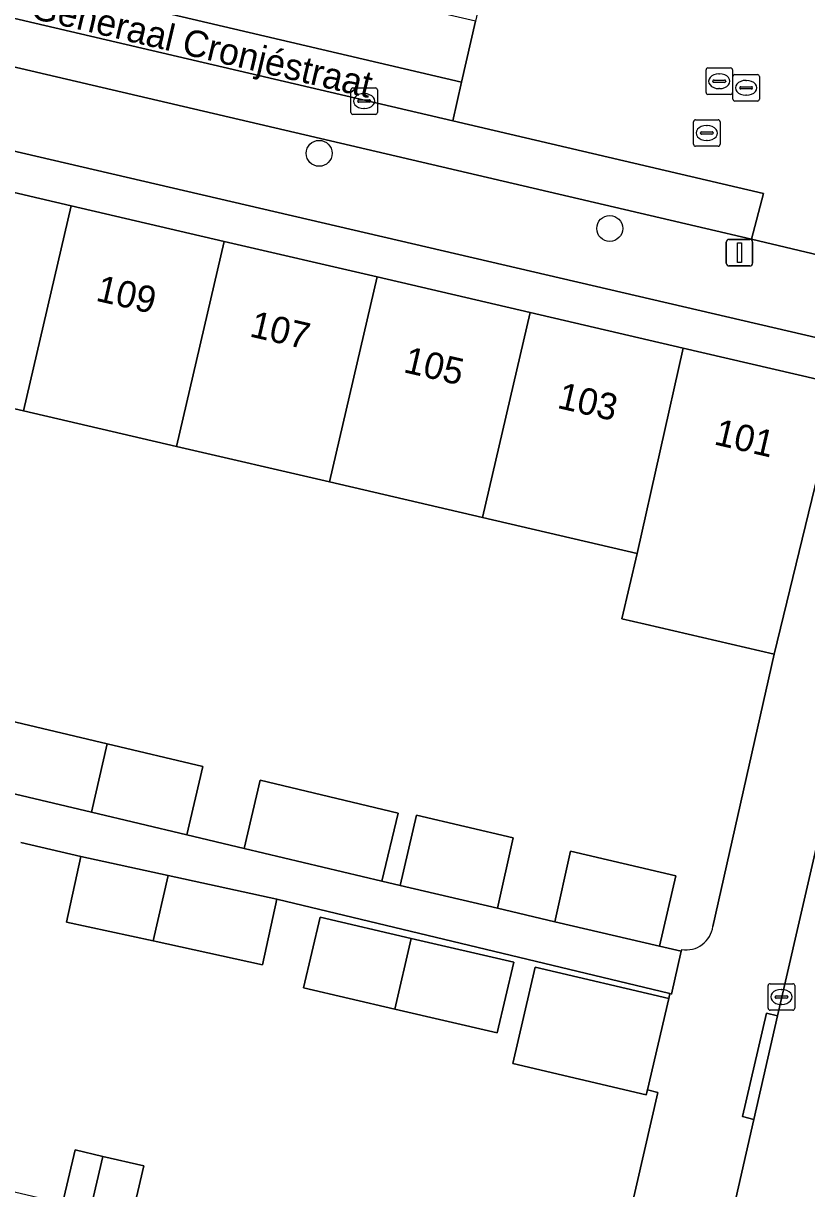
# Model space of a CAD drawing. Extents: x 163683 to 164494, y 382709 to 383872.
# Drawn here: x 163875.63 to 163905.18, y 383367.98 to 383411.95 of the extents above; entities that cross this region are included whole.
import ezdxf

# ---------------------------------------------------------------- set-up
doc = ezdxf.new("R2010")
doc.units = 0
for name, color, linetype in [('IMGEO_Boom', 7, 'Continuous'), ('IMGEO_Erf', 7, 'Continuous'), ('IMGEO_Kolk', 7, 'Continuous'), ('IMGEO_Lichtmast', 7, 'Continuous'), ('IMGEO_Openbare_ruimte_label', 7, 'Continuous'), ('IMGEO_Pand', 7, 'Continuous'), ('IMGEO_Pand_nummerreeks', 7, 'Continuous'), ('IMGEO_Parkeervlak_open', 7, 'Continuous'), ('IMGEO_Rijbaan_lokaal_open', 7, 'Continuous'), ('IMGEO_Rioolput', 7, 'Continuous'), ('IMGEO_Voetpad_open', 7, 'Continuous')]:
    doc.layers.add(name, color=color, linetype=linetype)

msp = doc.modelspace()

# ---------------------------------------------------------------- linework, layer by layer
at = {"layer": 'IMGEO_Boom'}
for centre in [(163886.79, 383407.042), (163897.754, 383404.208)]:
    msp.add_circle(centre, 0.489, dxfattribs=at)
at = {"layer": 'IMGEO_Erf'}
for points in [[(163854.563, 383411.946), (163854.218, 383410.461), (163860.136, 383409.085), (163865.905, 383407.744), (163871.674, 383406.403), (163877.443, 383405.061), (163883.212, 383403.72), (163888.982, 383402.379), (163894.751, 383401.037), (163900.52, 383399.696), (163906.435, 383398.321), (163906.774, 383399.807)], [(163886.205, 383375.556), (163886.828, 383378.224), (163890.268, 383377.421), (163894.131, 383376.519), (163893.509, 383373.851), (163889.652, 383374.751)]]:
    msp.add_lwpolyline(points, close=True, dxfattribs=at)
for points in [[(163899.093, 383389.278), (163898.215, 383389.482), (163898.788, 383391.944), (163892.951, 383393.301), (163887.182, 383394.643), (163881.412, 383395.984), (163875.643, 383397.326), (163873.353, 383397.858)], [(163901.645, 383377.871), (163903.95, 383388.146), (163899.093, 383389.278)], [(163874.868, 383385.69), (163878.799, 383384.756), (163882.402, 383383.9), (163881.804, 383381.329), (163883.965, 383380.816), (163884.563, 383383.387), (163889.768, 383382.151), (163889.159, 383379.583), (163889.851, 383379.413), (163890.47, 383382.066), (163894.112, 383381.216), (163893.518, 383378.557), (163895.684, 383378.051), (163896.278, 383380.71), (163900.249, 383379.783), (163899.63, 383377.13), (163900.451, 383376.938), (163900.467, 383377.007)], [(163894.598, 383350.001), (163899.567, 383371.61), (163899.173, 383371.71), (163899.129, 383371.523), (163894.094, 383372.697), (163894.941, 383376.33), (163899.977, 383375.155), (163900.022, 383375.339), (163885.19, 383378.906), (163884.652, 383376.428), (163880.527, 383377.325), (163877.259, 383378.035), (163877.798, 383380.513), (163875.537, 383381.033)], [(163877.112, 383367.419), (163877.584, 383369.44), (163878.631, 383369.196), (163880.181, 383368.834), (163879.729, 383366.898)]]:
    msp.add_lwpolyline(points, dxfattribs=at)
msp.add_arc((163900.645, 383377.999), 1.008, 259.811, 352.7051, dxfattribs=at)
at = {"layer": 'IMGEO_Kolk'}
for p, q in [((163887.987, 383408.586), (163887.987, 383409.438)), ((163888.062, 383409.512), (163888.914, 383409.512)), ((163888.475, 383409.292), (163888.5, 383409.292)), ((163888.988, 383409.438), (163888.988, 383408.586)), ((163888.246, 383409.006), (163888.246, 383409.018)), ((163888.684, 383408.969), (163888.286, 383408.969)), ((163888.289, 383409.055), (163888.687, 383409.055)), ((163888.73, 383409.018), (163888.73, 383409.006)), ((163888.914, 383408.512), (163888.062, 383408.512)), ((163888.498, 383408.732), (163888.473, 383408.732)), ((163903.729, 383374.785), (163903.729, 383375.637)), ((163903.804, 383375.711), (163904.656, 383375.711)), ((163904.217, 383375.491), (163904.242, 383375.491)), ((163904.73, 383375.637), (163904.73, 383374.785)), ((163903.988, 383375.205), (163903.988, 383375.217)), ((163904.426, 383375.168), (163904.028, 383375.168)), ((163904.031, 383375.254), (163904.429, 383375.254)), ((163904.472, 383375.217), (163904.472, 383375.205)), ((163904.656, 383374.711), (163903.804, 383374.711)), ((163904.24, 383374.931), (163904.215, 383374.931))]:
    msp.add_line(p, q, dxfattribs=at)
for points in [[(163887.987, 383408.586), (163887.987, 383409.438)], [(163888.062, 383409.512), (163888.914, 383409.512)], [(163888.988, 383409.438), (163888.988, 383408.586)], [(163888.914, 383408.512), (163888.062, 383408.512)], [(163903.729, 383374.785), (163903.729, 383375.637)], [(163903.804, 383375.711), (163904.656, 383375.711)], [(163904.73, 383375.637), (163904.73, 383374.785)], [(163904.656, 383374.711), (163903.804, 383374.711)]]:
    msp.add_lwpolyline(points, dxfattribs=at)
for centre, radius, start, end in [((163888.064, 383409.436), 0.0765, 91.552, 178.448), ((163888.064, 383409.436), 0.0765, 91.552, 178.448), ((163888.912, 383409.436), 0.0765, 1.552, 88.448), ((163888.912, 383409.436), 0.0765, 1.552, 88.448), ((163888.286, 383409.015), 0.0403, 85.8775, 175.7526), ((163888.283, 383409.005), 0.0366, 178.938, 274.7102), ((163888.687, 383409.012), 0.043, 264.8664, 352.4533), ((163888.691, 383409.017), 0.0386, 1.7309, 96.639), ((163888.064, 383408.588), 0.0765, 181.552, 268.448), ((163888.064, 383408.588), 0.0765, 181.552, 268.448), ((163888.912, 383408.588), 0.0765, 271.552, 358.448), ((163888.912, 383408.588), 0.0765, 271.552, 358.448), ((163903.806, 383375.635), 0.0765, 91.552, 178.448), ((163903.806, 383375.635), 0.0765, 91.552, 178.448), ((163904.654, 383375.635), 0.0765, 1.552, 88.448), ((163904.654, 383375.635), 0.0765, 1.552, 88.448), ((163904.028, 383375.214), 0.0403, 85.8775, 175.7526), ((163904.025, 383375.204), 0.0366, 178.938, 274.7102), ((163904.429, 383375.211), 0.043, 264.8664, 352.4533), ((163904.433, 383375.216), 0.0386, 1.7309, 96.639), ((163903.806, 383374.787), 0.0765, 181.552, 268.448), ((163903.806, 383374.787), 0.0765, 181.552, 268.448), ((163904.654, 383374.787), 0.0765, 271.552, 358.448), ((163904.654, 383374.787), 0.0765, 271.552, 358.448)]:
    msp.add_arc(centre, radius, start, end, dxfattribs=at)
for centre, major_axis, ratio, start_param, end_param in [((163888.474, 383409.012), (-0.387, 0.002), 0.722429, 4.712389, 7.853982), ((163888.499, 383409.012), (-0.39, 0.002), 0.717154, 1.570796, 4.712389), ((163904.216, 383375.211), (-0.387, 0.002), 0.722429, 4.712389, 7.853982), ((163904.241, 383375.211), (-0.39, 0.002), 0.717154, 1.570796, 4.712389)]:
    msp.add_ellipse(centre, major_axis=major_axis, ratio=ratio, start_param=start_param, end_param=end_param, dxfattribs=at)
at = {"layer": 'IMGEO_Lichtmast'}
for p, q in [((163902.151, 383402.894), (163902.151, 383403.694)), ((163902.151, 383403.694), (163902.151, 383402.894)), ((163902.251, 383403.794), (163903.041, 383403.794)), ((163903.041, 383403.794), (163902.251, 383403.794)), ((163903.141, 383403.694), (163903.141, 383402.894)), ((163903.141, 383402.894), (163903.141, 383403.694)), ((163903.041, 383402.794), (163902.251, 383402.794)), ((163902.251, 383402.794), (163903.041, 383402.794))]:
    msp.add_line(p, q, dxfattribs=at)
msp.add_lwpolyline([(163902.571, 383403.669), (163902.721, 383403.669), (163902.721, 383402.919), (163902.571, 383402.919), (163902.571, 383403.669)], dxfattribs=at)
for centre, start, end in [((163902.251, 383403.694), 90, 180), ((163902.251, 383403.694), 90, 180), ((163903.041, 383403.694), 0, 90), ((163903.041, 383403.694), 360, 90), ((163902.251, 383402.894), 180, 270), ((163902.251, 383402.894), 180, 270), ((163903.041, 383402.894), 270, 0), ((163903.041, 383402.894), 270, 0)]:
    msp.add_arc(centre, 0.1, start, end, dxfattribs=at)
at = {"layer": 'IMGEO_Pand'}
for points in [[(163877.443, 383405.061), (163871.674, 383406.403), (163869.873, 383398.666), (163873.353, 383397.858), (163875.643, 383397.326)], [(163877.443, 383405.061), (163875.643, 383397.326), (163881.412, 383395.984), (163883.212, 383403.72)], [(163881.412, 383395.984), (163887.182, 383394.643), (163888.982, 383402.379), (163883.212, 383403.72)], [(163892.951, 383393.301), (163894.751, 383401.037), (163888.982, 383402.379), (163887.182, 383394.643)], [(163892.951, 383393.301), (163898.788, 383391.944), (163900.52, 383399.696), (163894.751, 383401.037)], [(163900.52, 383399.696), (163898.788, 383391.944), (163898.215, 383389.482), (163899.093, 383389.278), (163903.95, 383388.146), (163906.435, 383398.321)], [(163878.799, 383384.756), (163874.868, 383385.69), (163874.373, 383383.094), (163878.201, 383382.185)], [(163882.402, 383383.9), (163878.799, 383384.756), (163878.201, 383382.185), (163881.804, 383381.329)], [(163884.563, 383383.387), (163883.965, 383380.816), (163889.159, 383379.583), (163889.768, 383382.151)], [(163894.112, 383381.216), (163890.47, 383382.066), (163889.851, 383379.413), (163893.518, 383378.557)], [(163895.684, 383378.051), (163899.63, 383377.13), (163900.249, 383379.783), (163896.278, 383380.71)], [(163880.527, 383377.325), (163881.103, 383379.795), (163877.798, 383380.513), (163877.259, 383378.035)], [(163880.527, 383377.325), (163884.652, 383376.428), (163885.19, 383378.906), (163881.103, 383379.795)], [(163889.652, 383374.751), (163890.268, 383377.421), (163886.828, 383378.224), (163886.205, 383375.556)], [(163894.131, 383376.519), (163890.268, 383377.421), (163889.652, 383374.751), (163893.509, 383373.851)], [(163899.977, 383375.155), (163894.941, 383376.33), (163894.094, 383372.697), (163899.129, 383371.523), (163899.173, 383371.71)], [(163873.53, 383368.256), (163871.64, 383360.155), (163876.27, 383359.075), (163878.631, 383369.196), (163877.584, 383369.44), (163877.112, 383367.419)], [(163880.9, 383357.994), (163882.809, 383366.179), (163879.729, 383366.898), (163880.181, 383368.834), (163878.631, 383369.196), (163876.27, 383359.075)]]:
    msp.add_lwpolyline(points, close=True, dxfattribs=at)
at = {"layer": 'IMGEO_Parkeervlak_open'}
msp.add_lwpolyline([(163830.362, 383420.809), (163903.102, 383403.799), (163903.557, 383405.524), (163891.83, 383408.274), (163827.942, 383423.215)], dxfattribs=at)
at = {"layer": 'IMGEO_Rijbaan_lokaal_open'}
for points in [[(163892.693, 383412.027), (163860.525, 383419.464), (163827.854, 383427.16), (163827.318, 383424.902), (163892.163, 383409.724)], [(163892.163, 383409.724), (163827.318, 383424.902), (163826.97, 383423.439), (163827.799, 383423.249), (163827.942, 383423.215), (163891.83, 383408.274)]]:
    msp.add_lwpolyline(points, close=True, dxfattribs=at)
for points in [[(163895.327, 383412.958), (163893.023, 383413.458), (163892.693, 383412.027), (163892.163, 383409.724), (163891.83, 383408.274), (163903.557, 383405.524), (163903.102, 383403.799), (163905.911, 383403.137)], [(163910.714, 383382.502), (163911.484, 383385.85), (163913.281, 383393.665), (163913.354, 383393.969), (163908.819, 383395.067), (163904.084, 383374.498), (163903.189, 383370.591), (163898.523, 383350.105)]]:
    msp.add_lwpolyline(points, dxfattribs=at)
at = {"layer": 'IMGEO_Rioolput'}
for p, q in [((163901.385, 383409.337), (163901.385, 383410.189)), ((163901.46, 383410.263), (163902.312, 383410.263)), ((163902.386, 383410.189), (163902.386, 383409.337)), ((163901.644, 383409.757), (163901.644, 383409.769)), ((163901.687, 383409.806), (163902.085, 383409.806)), ((163901.873, 383410.043), (163901.898, 383410.043)), ((163902.128, 383409.769), (163902.128, 383409.757)), ((163902.398, 383409.087), (163902.398, 383409.939)), ((163902.473, 383410.013), (163903.325, 383410.013)), ((163902.886, 383409.793), (163902.911, 383409.793)), ((163903.399, 383409.939), (163903.399, 383409.087)), ((163902.082, 383409.72), (163901.684, 383409.72)), ((163901.896, 383409.483), (163901.871, 383409.483)), ((163902.657, 383409.507), (163902.657, 383409.519)), ((163903.095, 383409.47), (163902.697, 383409.47)), ((163902.7, 383409.556), (163903.098, 383409.556)), ((163903.141, 383409.519), (163903.141, 383409.507)), ((163902.312, 383409.263), (163901.46, 383409.263)), ((163903.325, 383409.013), (163902.473, 383409.013)), ((163902.909, 383409.233), (163902.884, 383409.233)), ((163900.914, 383407.382), (163900.914, 383408.234)), ((163900.989, 383408.308), (163901.841, 383408.308)), ((163901.402, 383408.088), (163901.427, 383408.088)), ((163901.915, 383408.234), (163901.915, 383407.382)), ((163901.173, 383407.802), (163901.173, 383407.814)), ((163901.611, 383407.765), (163901.213, 383407.765)), ((163901.216, 383407.851), (163901.614, 383407.851)), ((163901.657, 383407.814), (163901.657, 383407.802)), ((163901.841, 383407.308), (163900.989, 383407.308)), ((163901.425, 383407.528), (163901.4, 383407.528))]:
    msp.add_line(p, q, dxfattribs=at)
for points in [[(163901.385, 383409.337), (163901.385, 383410.189)], [(163901.46, 383410.263), (163902.312, 383410.263)], [(163902.386, 383410.189), (163902.386, 383409.337)], [(163902.398, 383409.087), (163902.398, 383409.939)], [(163902.473, 383410.013), (163903.325, 383410.013)], [(163903.399, 383409.939), (163903.399, 383409.087)], [(163902.312, 383409.263), (163901.46, 383409.263)], [(163903.325, 383409.013), (163902.473, 383409.013)], [(163900.914, 383407.382), (163900.914, 383408.234)], [(163900.989, 383408.308), (163901.841, 383408.308)], [(163901.915, 383408.234), (163901.915, 383407.382)], [(163901.841, 383407.308), (163900.989, 383407.308)]]:
    msp.add_lwpolyline(points, dxfattribs=at)
for centre, radius, start, end in [((163901.462, 383410.187), 0.0765, 91.552, 178.448), ((163901.462, 383410.187), 0.0765, 91.552, 178.448), ((163902.31, 383410.187), 0.0765, 1.552, 88.448), ((163902.31, 383410.187), 0.0765, 1.552, 88.448), ((163901.684, 383409.766), 0.0403, 85.8775, 175.7526), ((163901.681, 383409.756), 0.0366, 178.938, 274.7102), ((163902.085, 383409.763), 0.043, 264.8664, 352.4533), ((163902.089, 383409.768), 0.0386, 1.7309, 96.639), ((163902.475, 383409.937), 0.0765, 91.552, 178.448), ((163902.475, 383409.937), 0.0765, 91.552, 178.448), ((163903.323, 383409.937), 0.0765, 1.552, 88.448), ((163903.323, 383409.937), 0.0765, 1.552, 88.448), ((163901.462, 383409.339), 0.0765, 181.552, 268.448), ((163901.462, 383409.339), 0.0765, 181.552, 268.448), ((163902.31, 383409.339), 0.0765, 271.552, 358.448), ((163902.31, 383409.339), 0.0765, 271.552, 358.448), ((163902.697, 383409.516), 0.0403, 85.8775, 175.7526), ((163902.694, 383409.506), 0.0366, 178.938, 274.7102), ((163903.098, 383409.513), 0.043, 264.8664, 352.4533), ((163903.102, 383409.518), 0.0386, 1.7309, 96.639), ((163902.475, 383409.089), 0.0765, 181.552, 268.448), ((163902.475, 383409.089), 0.0765, 181.552, 268.448), ((163903.323, 383409.089), 0.0765, 271.552, 358.448), ((163903.323, 383409.089), 0.0765, 271.552, 358.448), ((163900.991, 383408.232), 0.0765, 91.552, 178.448), ((163900.991, 383408.232), 0.0765, 91.552, 178.448), ((163901.839, 383408.232), 0.0765, 1.552, 88.448), ((163901.839, 383408.232), 0.0765, 1.552, 88.448), ((163901.213, 383407.811), 0.0403, 85.8775, 175.7526), ((163901.21, 383407.801), 0.0366, 178.938, 274.7102), ((163901.614, 383407.808), 0.043, 264.8664, 352.4533), ((163901.618, 383407.813), 0.0386, 1.7309, 96.639), ((163900.991, 383407.384), 0.0765, 181.552, 268.448), ((163900.991, 383407.384), 0.0765, 181.552, 268.448), ((163901.839, 383407.384), 0.0765, 271.552, 358.448), ((163901.839, 383407.384), 0.0765, 271.552, 358.448)]:
    msp.add_arc(centre, radius, start, end, dxfattribs=at)
for centre, major_axis, ratio, start_param, end_param in [((163901.872, 383409.763), (-0.387, 0.002), 0.722429, 4.712389, 7.853982), ((163901.897, 383409.763), (-0.39, 0.002), 0.717154, 1.570796, 4.712389), ((163902.885, 383409.513), (-0.387, 0.002), 0.722429, 4.712389, 7.853982), ((163902.91, 383409.513), (-0.39, 0.002), 0.717154, 1.570796, 4.712389), ((163901.401, 383407.808), (-0.387, 0.002), 0.722429, 4.712389, 7.853982), ((163901.426, 383407.808), (-0.39, 0.002), 0.717154, 1.570796, 4.712389)]:
    msp.add_ellipse(centre, major_axis=major_axis, ratio=ratio, start_param=start_param, end_param=end_param, dxfattribs=at)
at = {"layer": 'IMGEO_Voetpad_open'}
for points in [[(163827.942, 383423.215), (163827.799, 383423.249), (163826.97, 383423.439), (163824.633, 383423.974), (163821.949, 383419.635), (163828.831, 383418.072), (163831.753, 383417.404), (163832.675, 383417.164), (163850.201, 383412.963), (163853.197, 383412.264), (163854.563, 383411.946), (163906.774, 383399.807), (163908.678, 383400.897)], [(163905.911, 383403.137), (163903.102, 383403.799), (163830.362, 383420.809)], [(163908.678, 383400.897), (163906.774, 383399.807), (163906.435, 383398.321), (163903.95, 383388.146), (163901.645, 383377.871)], [(163900.467, 383377.007), (163900.451, 383376.938), (163900.087, 383375.322), (163900.022, 383375.339), (163899.977, 383375.155), (163899.173, 383371.71), (163899.567, 383371.61), (163894.598, 383350.001), (163898.523, 383350.105), (163903.189, 383370.591), (163902.762, 383370.701), (163903.662, 383374.604), (163904.084, 383374.498), (163908.819, 383395.067)], [(163875.537, 383381.033), (163877.798, 383380.513), (163881.103, 383379.795), (163885.19, 383378.906), (163900.022, 383375.339), (163900.087, 383375.322), (163900.451, 383376.938), (163899.63, 383377.13), (163895.684, 383378.051), (163893.518, 383378.557), (163889.851, 383379.413), (163889.159, 383379.583), (163883.965, 383380.816), (163881.804, 383381.329), (163878.201, 383382.185), (163874.373, 383383.094)]]:
    msp.add_lwpolyline(points, dxfattribs=at)
msp.add_lwpolyline([(163904.084, 383374.498), (163903.662, 383374.604), (163902.762, 383370.701), (163903.189, 383370.591)], close=True, dxfattribs=at)
msp.add_arc((163900.645, 383377.999), 1.008, 259.811, 352.7051, dxfattribs=at)

# ---------------------------------------------------------------- texts
at = {"layer": 'IMGEO_Openbare_ruimte_label'}
msp.add_text('Generaal Cronjéstraat', height=1, rotation=346.7004, dxfattribs=at).set_placement((163875.85, 383412.154))
at = {"layer": 'IMGEO_Pand_nummerreeks'}
for s, p in [('109', (163878.33, 383401.488)), ('107', (163884.132, 383400.139)), ('105', (163889.934, 383398.791)), ('103', (163895.735, 383397.442)), ('101', (163901.649, 383396.067))]:
    msp.add_text(s, height=1, rotation=346.9117, dxfattribs=at).set_placement(p)

doc.saveas('drawing.dxf')
